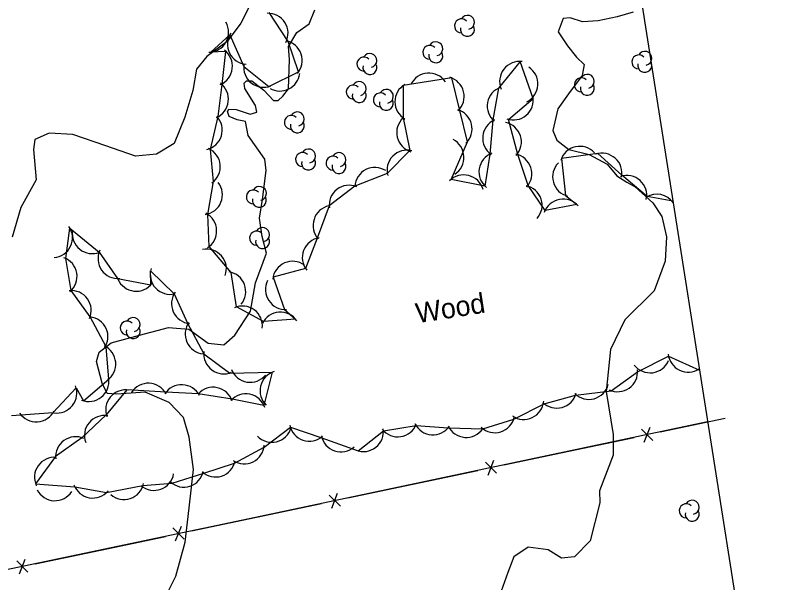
# Model space of a CAD drawing. Extents: x 643342 to 646936, y 5873857 to 5876103.
# Drawn here: x 646052.2 to 646165.6, y 5875826 to 5875911.3 of the extents above; entities that cross this region are included whole.
import ezdxf

# ---------------------------------------------------------------- set-up
doc = ezdxf.new("R2010")
doc.units = 0
for name, color, linetype in [('Niveau 1', 7, 'Continuous'), ('Niveau 2', 7, 'Continuous'), ('Niveau 37', 7, 'Continuous'), ('Niveau 44', 7, 'Continuous'), ('Niveau 60', 7, 'Continuous')]:
    doc.layers.add(name, color=color, linetype=linetype)

msp = doc.modelspace()

# ---------------------------------------------------------------- linework, layer by layer
at = {"layer": 'Niveau 1'}
msp.add_lwpolyline([(646145.05, 5875911.76), (646142.69, 5875911.05), (646139.79, 5875910.45), (646137.48, 5875910.32), (646135.61, 5875910.94), (646134.57, 5875910.83), (646133.81, 5875908.83), (646135.22, 5875906.72), (646136.57, 5875905.02), (646137.69, 5875903.92), (646137.41, 5875902.27), (646135.34, 5875899.5), (646133.74, 5875897.24), (646133.01, 5875893.98), (646133.58, 5875892.53), (646135.43, 5875891.16), (646138.48, 5875890.39), (646141.15, 5875888.93), (646142.63, 5875887.18), (646144.13, 5875886.23), (646145.37, 5875885.55), (646148.04, 5875883.11), (646149.38, 5875881.05), (646150.08, 5875878), (646149.86, 5875874.38), (646148.21, 5875869.91), (646143.82, 5875865.56), (646141.66, 5875861.1), (646141.04, 5875854.77), (646142.07, 5875848.32), (646142.08, 5875845.19), (646140.01, 5875839.87), (646140.04, 5875838.07), (646138.6, 5875832.34), (646136.26, 5875829.95), (646134.3, 5875829.74), (646132.3, 5875830.98), (646129.28, 5875831.41), (646127.12, 5875829.96), (646126.22, 5875827.6), (646125.26, 5875824.77)], dxfattribs=at)
at = {"layer": 'Niveau 2'}
for points in [[(646088.27, 5875914.43), (646086.13, 5875910.14), (646084.06, 5875907.36), (646080.99, 5875905.12), (646079.45, 5875903.21), (646078.88, 5875900.02), (646077.71, 5875896), (646076.11, 5875892.05), (646073.44, 5875890.43), (646070.26, 5875890.15), (646065.82, 5875891.71), (646060.85, 5875893.4), (646057.32, 5875893.6), (646055.16, 5875892.62), (646054.98, 5875891.15), (646055.37, 5875886.6), (646053.05, 5875882.4), (646051.74, 5875877.96)], [(646085.2, 5875863.26), (646087.59, 5875866.83), (646088.33, 5875871.09), (646089.98, 5875875.56), (646089.34, 5875878.05), (646088.91, 5875880.84), (646089.35, 5875883.62), (646089.91, 5875887.97), (646089.71, 5875889.69), (646087.21, 5875893.26), (646086.82, 5875895.36), (646085.54, 5875895.61), (646084.35, 5875896.09), (646084.12, 5875896.85), (646084.32, 5875897.19), (646085.43, 5875897.13), (646087.54, 5875896.46), (646088.5, 5875896.73), (646088.33, 5875897.73), (646086.7, 5875900.28), (646086.61, 5875901.11), (646086.98, 5875901.44), (646087.79, 5875901.44), (646089.55, 5875900.03), (646091.01, 5875898.51), (646091.74, 5875898.5), (646092.45, 5875899.15), (646093.29, 5875900.26), (646093.43, 5875904.65), (646093.26, 5875906.61), (646094.54, 5875908.71), (646096.37, 5875910.01), (646097.23, 5875912.13)], [(646074.6, 5875823.55), (646076.36, 5875827.05), (646077.77, 5875832.14), (646078.35, 5875837.32), (646078.98, 5875843.08), (646078.37, 5875847.9), (646077.51, 5875850.89), (646075.33, 5875853.1), (646071.72, 5875854.69), (646067.5, 5875854.36), (646066.03, 5875854.49), (646065.27, 5875856.04), (646064.44, 5875859.26), (646064.8, 5875860.69), (646066.62, 5875862.11), (646070.86, 5875863.25), (646075.22, 5875864.41), (646078.28, 5875864.16), (646081.2, 5875862.03), (646083.56, 5875861.81), (646085.2, 5875863.26)]]:
    msp.add_lwpolyline(points, dxfattribs=at)
at = {"layer": 'Niveau 37'}
for points in [[(646156.26, 5875850.21), (646086.41, 5875835.45), (645993.12, 5875815.85), (645903.06, 5875796.81), (645819.6, 5875779.21), (645815.58, 5875797.71), (645725.88, 5875779.09), (645656.81, 5875764.27)], [(646149.12, 5875848.7), (646158.9, 5875850.76)], [(646146.33, 5875849.13), (646148.02, 5875847.44)], [(646146.75, 5875847.18), (646147.61, 5875849.4)], [(646135.43, 5875845.81), (646145.21, 5875847.87)], [(646125.65, 5875843.74), (646135.43, 5875845.81)], [(646122.86, 5875844.17), (646124.55, 5875842.49)], [(646123.28, 5875842.22), (646124.13, 5875844.44)], [(646111.96, 5875840.85), (646121.74, 5875842.91)], [(646102.18, 5875838.78), (646111.96, 5875840.85)], [(646099.39, 5875839.22), (646101.07, 5875837.53)], [(646099.8, 5875837.26), (646100.66, 5875839.48)], [(646088.48, 5875835.89), (646098.26, 5875837.96)], [(646078.7, 5875833.83), (646088.48, 5875835.89)], [(646075.91, 5875834.27), (646077.6, 5875832.58)], [(646076.32, 5875832.32), (646077.18, 5875834.54)], [(646065, 5875830.96), (646074.79, 5875833.01)], [(646055.22, 5875828.9), (646065, 5875830.96)], [(646052.43, 5875829.33), (646054.11, 5875827.65)], [(646052.84, 5875827.38), (646053.7, 5875829.6)]]:
    msp.add_lwpolyline(points, dxfattribs=at)
at = {"layer": 'Niveau 44'}
for points in [[(646081.55, 5875891.15), (646082.71, 5875896.07), (646083.29, 5875900.89), (646083.88, 5875905.85), (646081.6, 5875905.77), (646084.45, 5875908.35), (646086.55, 5875903.63), (646090.34, 5875900.6), (646094.8, 5875902.79), (646093.21, 5875907.37), (646090.35, 5875911.73)], [(646151.05, 5875883.35), (646147.18, 5875884.05), (646143.37, 5875887.28), (646139.76, 5875890.52), (646134.3, 5875889.79), (646134.92, 5875884.22), (646136.6, 5875882.88), (646131.84, 5875881.97), (646129.27, 5875885.75), (646127.76, 5875890.36), (646126.36, 5875895.66), (646130.06, 5875898.81), (646128.09, 5875904.37), (646124.84, 5875900.36), (646123.98, 5875895.59), (646123.53, 5875890.45), (646122.79, 5875885.65), (646117.7, 5875886.63), (646120.16, 5875892.31), (646119, 5875897.02), (646117.81, 5875901.88), (646110.5, 5875900.73), (646110.51, 5875895.88), (646111.51, 5875891.01), (646108.12, 5875887.54), (646103.23, 5875885.65), (646099.39, 5875882.68), (646097.58, 5875877.8), (646095.83, 5875873.28), (646090.95, 5875871.98), (646092.69, 5875867.11), (646094.35, 5875865.65), (646089.51, 5875865.28), (646085.45, 5875867.48), (646084.64, 5875872.68), (646081.35, 5875876.54), (646081.14, 5875881.39), (646082.02, 5875886.32), (646081.55, 5875891.15)], [(646065.88, 5875861.48), (646063.48, 5875866.01), (646060.63, 5875869.94), (646059.82, 5875874.76), (646060.44, 5875879.32), (646064.81, 5875875.72), (646067.6, 5875871.75), (646072.6, 5875870.81), (646072.56, 5875872.92), (646076.1, 5875869.46), (646078.09, 5875865.04), (646080.54, 5875860.45), (646084.44, 5875857.55), (646090.84, 5875857.67), (646089.59, 5875852.67), (646084.83, 5875853.63), (646079.72, 5875854.44), (646074.87, 5875854.66), (646068.99, 5875855.01), (646065.89, 5875851.28), (646062.22, 5875847.83), (646058.28, 5875844.99), (646055.26, 5875840.92), (646061.16, 5875840.44), (646065.94, 5875839.62), (646071.4, 5875840.63), (646075.78, 5875840.99), (646080.54, 5875842.51), (646085.16, 5875844), (646089.61, 5875846.41), (646093.56, 5875849.42), (646098.16, 5875847.86), (646103.73, 5875845.86), (646107.56, 5875848.86), (646112.44, 5875849.68), (646117.28, 5875849.32), (646122.48, 5875849.19), (646127.12, 5875850.61), (646131.72, 5875852.93), (646136.4, 5875854.21), (646141.78, 5875854.9), (646145.74, 5875857.71), (646150.39, 5875860.09), (646155.04, 5875857.98)], [(646051.64, 5875851.18), (646057.9, 5875851.62), (646061.36, 5875855.33), (646062.48, 5875853.39), (646066.27, 5875856.64), (646065.88, 5875861.48)]]:
    msp.add_lwpolyline(points, dxfattribs=at)
for centre, radius, start, end in [((646090.21, 5875908.6), 3, 332.4766, 92.4545), ((646090.21, 5875908.6), 3, 332.4766, 92.4545), ((646090.21, 5875908.6), 3, 332.4766, 92.4545), ((646081.28, 5875908.75), 3, 270.0079, 29.9859), ((646081.28, 5875908.75), 3, 270.0079, 29.9859), ((646081.28, 5875908.75), 3, 270.0079, 29.9859), ((646119.27, 5875909.71), 1.05, 44.1154, 269.804), ((646120.17, 5875910.24), 1.05, 282.2692, 149.7263), ((646120.17, 5875909.19), 1.05, 166.9369, 29.6212), ((646087.1, 5875906.94), 3, 146.088, 266.0659), ((646087.1, 5875906.94), 3, 146.088, 266.0659), ((646087.1, 5875906.94), 3, 146.088, 266.0659), ((646092.34, 5875904.5), 3, 319.0608, 79.0388), ((646092.34, 5875904.5), 3, 319.0608, 79.0388), ((646092.34, 5875904.5), 3, 319.0608, 79.0388), ((646115.41, 5875906.27), 1.05, 282.2692, 149.7263), ((646081.85, 5875903.65), 3, 293.1988, 53.1768), ((646081.85, 5875903.65), 3, 293.1988, 53.1768), ((646081.85, 5875903.65), 3, 293.1988, 53.1768), ((646114.51, 5875905.74), 1.05, 44.1154, 269.804), ((646115.41, 5875905.22), 1.05, 166.9369, 29.6212), ((646146.82, 5875904.83), 1.05, 282.2692, 149.7263), ((646104.61, 5875903.98), 1.05, 44.1154, 269.804), ((646105.51, 5875904.51), 1.05, 282.2692, 149.7263), ((646145.92, 5875904.3), 1.05, 44.1154, 269.804), ((646089.54, 5875903.49), 3, 171.3828, 291.3608), ((646089.54, 5875903.49), 3, 171.3828, 291.3608), ((646089.54, 5875903.49), 3, 171.3828, 291.3608), ((646105.51, 5875903.46), 1.05, 166.9369, 29.6212), ((646128.01, 5875901.37), 3, 82.4477, 202.4256), ((646128.01, 5875901.37), 3, 82.4477, 202.4256), ((646128.01, 5875901.37), 3, 82.4477, 202.4256), ((646127.75, 5875900.98), 3, 296.8928, 56.8707), ((646127.75, 5875900.98), 3, 296.8928, 56.8707), ((646127.75, 5875900.98), 3, 296.8928, 56.8707), ((646146.82, 5875903.78), 1.05, 166.9369, 29.6212), ((646091.99, 5875902.92), 3, 240.174, 352.7321), ((646091.99, 5875902.92), 3, 240.174, 352.7321), ((646091.99, 5875902.92), 3, 240.174, 352.7321), ((646114.38, 5875899.61), 3, 34.5725, 154.5504), ((646114.38, 5875899.61), 3, 34.5725, 154.5504), ((646114.38, 5875899.61), 3, 34.5725, 154.5504), ((646138.18, 5875901.38), 1.05, 282.2692, 149.7263), ((646103.91, 5875900.3), 1.05, 282.2692, 149.7263), ((646116.68, 5875899.1), 3, 313.8019, 73.7799), ((646116.68, 5875899.1), 3, 313.8019, 73.7799), ((646116.68, 5875899.1), 3, 313.8019, 73.7799), ((646137.28, 5875900.85), 1.05, 44.1154, 269.804), ((646081.25, 5875898.69), 3, 293.1988, 53.1768), ((646081.25, 5875898.69), 3, 293.1988, 53.1768), ((646081.25, 5875898.69), 3, 293.1988, 53.1768), ((646103.01, 5875899.77), 1.05, 44.1154, 269.804), ((646107.98, 5875899.12), 1.05, 282.2692, 149.7263), ((646112.27, 5875898.31), 3, 120.1625, 240.1404), ((646112.27, 5875898.31), 3, 120.1625, 240.1404), ((646112.27, 5875898.31), 3, 120.1625, 240.1404), ((646126.14, 5875897.66), 3, 109.7542, 229.7322), ((646126.14, 5875897.66), 3, 109.7542, 229.7322), ((646126.14, 5875897.66), 3, 109.7542, 229.7322), ((646138.18, 5875900.33), 1.05, 166.9369, 29.6212), ((646103.91, 5875899.25), 1.05, 166.9369, 29.6212), ((646107.08, 5875898.59), 1.05, 44.1154, 269.804), ((646127.07, 5875898.57), 3, 250.4288, 10.4067), ((646127.07, 5875898.57), 3, 250.4288, 10.4067), ((646127.07, 5875898.57), 3, 250.4288, 10.4067), ((646107.98, 5875898.07), 1.05, 166.9369, 29.6212), ((646094.6, 5875895.74), 1.05, 282.2692, 149.7263), ((646117.87, 5875894.24), 3, 313.8019, 73.7799), ((646117.87, 5875894.24), 3, 313.8019, 73.7799), ((646117.87, 5875894.24), 3, 313.8019, 73.7799), ((646080.32, 5875894.06), 3, 282.8695, 42.8475), ((646080.32, 5875894.06), 3, 282.8695, 42.8475), ((646080.32, 5875894.06), 3, 282.8695, 42.8475), ((646093.7, 5875895.21), 1.05, 44.1154, 269.804), ((646112.54, 5875893.68), 3, 133.2508, 253.2288), ((646112.54, 5875893.68), 3, 133.2508, 253.2288), ((646112.54, 5875893.68), 3, 133.2508, 253.2288), ((646125.46, 5875892.84), 3, 114.5403, 234.5182), ((646125.46, 5875892.84), 3, 114.5403, 234.5182), ((646125.46, 5875892.84), 3, 114.5403, 234.5182), ((646094.6, 5875894.69), 1.05, 166.9369, 29.6212), ((646125.28, 5875892.26), 3, 318.1154, 78.0934), ((646125.28, 5875892.26), 3, 318.1154, 78.0934), ((646125.28, 5875892.26), 3, 318.1154, 78.0934), ((646116.64, 5875889.96), 3, 302.706, 62.6839), ((646116.64, 5875889.96), 3, 302.706, 62.6839), ((646116.64, 5875889.96), 3, 302.706, 62.6839), ((646080.03, 5875888.56), 3, 305.6295, 65.6075), ((646080.03, 5875888.56), 3, 305.6295, 65.6075), ((646080.03, 5875888.56), 3, 305.6295, 65.6075), ((646096.28, 5875890.16), 1.05, 282.2692, 149.7263), ((646111.08, 5875888.04), 3, 75.6462, 195.6242), ((646111.08, 5875888.04), 3, 75.6462, 195.6242), ((646111.08, 5875888.04), 3, 75.6462, 195.6242), ((646137.06, 5875888.61), 3, 42.7727, 162.7507), ((646137.06, 5875888.61), 3, 42.7727, 162.7507), ((646137.06, 5875888.61), 3, 42.7727, 162.7507), ((646095.38, 5875889.63), 1.05, 44.1154, 269.804), ((646099.96, 5875889.09), 1.05, 44.1154, 269.804), ((646100.86, 5875889.62), 1.05, 282.2692, 149.7263), ((646124.9, 5875887.78), 3, 111.2085, 231.1865), ((646124.9, 5875887.78), 3, 111.2085, 231.1865), ((646124.9, 5875887.78), 3, 111.2085, 231.1865), ((646126.84, 5875887.5), 3, 318.1154, 78.0934), ((646126.84, 5875887.5), 3, 318.1154, 78.0934), ((646126.84, 5875887.5), 3, 318.1154, 78.0934), ((646140.39, 5875887.58), 3, 348.1334, 108.1113), ((646140.39, 5875887.58), 3, 348.1334, 108.1113), ((646140.39, 5875887.58), 3, 348.1334, 108.1113), ((646096.28, 5875889.11), 1.05, 166.9369, 29.6212), ((646100.86, 5875888.57), 1.05, 166.9369, 29.6212), ((646135.97, 5875887.03), 3, 135.4414, 255.4193), ((646135.97, 5875887.03), 3, 135.4414, 255.4193), ((646135.97, 5875887.03), 3, 135.4414, 255.4193), ((646106.26, 5875885.44), 3, 57.1208, 177.0987), ((646106.26, 5875885.44), 3, 57.1208, 177.0987), ((646106.26, 5875885.44), 3, 57.1208, 177.0987), ((646119.62, 5875884.32), 3, 15.6308, 135.6087), ((646119.62, 5875884.32), 3, 15.6308, 135.6087), ((646119.62, 5875884.32), 3, 15.6308, 135.6087), ((646144.11, 5875884.25), 3, 348.1334, 108.1113), ((646144.11, 5875884.25), 3, 348.1334, 108.1113), ((646144.11, 5875884.25), 3, 348.1334, 108.1113), ((646080.35, 5875884.34), 3, 277.7209, 37.6988), ((646080.35, 5875884.34), 3, 277.7209, 37.6988), ((646080.35, 5875884.34), 3, 277.7209, 37.6988), ((646088.9, 5875884.54), 1.05, 282.2692, 149.7263), ((646102.39, 5875882.77), 3, 67.7995, 187.7774), ((646102.39, 5875882.77), 3, 67.7995, 187.7774), ((646102.39, 5875882.77), 3, 67.7995, 187.7774), ((646128.39, 5875882.75), 3, 318.1154, 78.0934), ((646128.39, 5875882.75), 3, 318.1154, 78.0934), ((646128.39, 5875882.75), 3, 318.1154, 78.0934), ((646088, 5875884.01), 1.05, 44.1154, 269.804), ((646148.61, 5875881.42), 3, 34.6591, 121.0715), ((646148.61, 5875881.42), 3, 34.6591, 121.0715), ((646148.61, 5875881.42), 3, 34.6591, 121.0715), ((646088.9, 5875883.49), 1.05, 166.9369, 29.6212), ((646134.55, 5875880.69), 3, 40.83, 160.808), ((646134.55, 5875880.69), 3, 40.83, 160.808), ((646134.55, 5875880.69), 3, 40.83, 160.808), ((646099.97, 5875879.73), 3, 102.3053, 222.2832), ((646099.97, 5875879.73), 3, 102.3053, 222.2832), ((646099.97, 5875879.73), 3, 102.3053, 222.2832), ((646079.48, 5875878.89), 3, 302.4945, 62.4724), ((646079.48, 5875878.89), 3, 302.4945, 62.4724), ((646079.48, 5875878.89), 3, 302.4945, 62.4724), ((646057.81, 5875877.88), 3, 274.6861, 34.6641), ((646057.81, 5875877.88), 3, 274.6861, 34.6641), ((646057.81, 5875877.88), 3, 274.6861, 34.6641), ((646063.78, 5875878.49), 3, 171.3626, 291.3405), ((646063.78, 5875878.49), 3, 171.3626, 291.3405), ((646063.78, 5875878.49), 3, 171.3626, 291.3405), ((646088.47, 5875877.82), 1.05, 44.1154, 269.804), ((646089.37, 5875878.35), 1.05, 282.2692, 149.7263), ((646089.37, 5875877.3), 1.05, 166.9369, 29.6212), ((646098.35, 5875874.9), 3, 98.8011, 218.779), ((646098.35, 5875874.9), 3, 98.8011, 218.779), ((646098.35, 5875874.9), 3, 98.8011, 218.779), ((646067.65, 5875874.75), 3, 155.0723, 275.0502), ((646067.65, 5875874.75), 3, 155.0723, 275.0502), ((646067.65, 5875874.75), 3, 155.0723, 275.0502), ((646080.94, 5875873.18), 3, 340.8795, 100.8575), ((646080.94, 5875873.18), 3, 340.8795, 100.8575), ((646080.94, 5875873.18), 3, 340.8795, 100.8575), ((646058.5, 5875872.06), 3, 310.0097, 69.9876), ((646058.5, 5875872.06), 3, 310.0097, 69.9876), ((646058.5, 5875872.06), 3, 310.0097, 69.9876), ((646093.88, 5875871.34), 3, 53.5957, 173.5737), ((646093.88, 5875871.34), 3, 53.5957, 173.5737), ((646093.88, 5875871.34), 3, 53.5957, 173.5737), ((646075.5, 5875872.37), 3, 163.2888, 283.2668), ((646075.5, 5875872.37), 3, 163.2888, 283.2668), ((646075.5, 5875872.37), 3, 163.2888, 283.2668), ((646083.85, 5875869.79), 3, 320.5496, 80.5276), ((646083.85, 5875869.79), 3, 320.5496, 80.5276), ((646083.85, 5875869.79), 3, 320.5496, 80.5276), ((646070.4, 5875872.84), 3, 203.3277, 323.3056), ((646070.4, 5875872.84), 3, 203.3277, 323.3056), ((646070.4, 5875872.84), 3, 203.3277, 323.3056), ((646092.8, 5875870.11), 3, 153.8291, 273.8071), ((646092.8, 5875870.11), 3, 153.8291, 273.8071), ((646092.8, 5875870.11), 3, 153.8291, 273.8071), ((646060.63, 5875866.94), 3, 336.0471, 96.025), ((646060.63, 5875866.94), 3, 336.0471, 96.025), ((646060.63, 5875866.94), 3, 336.0471, 96.025), ((646078.7, 5875867.97), 3, 144.2154, 264.1934), ((646078.7, 5875867.97), 3, 144.2154, 264.1934), ((646078.7, 5875867.97), 3, 144.2154, 264.1934), ((646086.36, 5875864.62), 3, 353.6397, 113.6177), ((646086.36, 5875864.62), 3, 353.6397, 113.6177), ((646086.36, 5875864.62), 3, 353.6397, 113.6177), ((646092.06, 5875863.71), 3, 34.3976, 154.3756), ((646092.06, 5875863.71), 3, 34.3976, 154.3756), ((646092.06, 5875863.71), 3, 34.3976, 154.3756), ((646063.14, 5875863), 3, 324.3088, 84.2868), ((646063.14, 5875863), 3, 324.3088, 84.2868), ((646063.14, 5875863), 3, 324.3088, 84.2868), ((646069.03, 5875864.31), 1.05, 44.1154, 269.804), ((646069.93, 5875864.84), 1.05, 282.2692, 149.7263), ((646080.75, 5875863.41), 3, 144.2154, 264.1934), ((646080.75, 5875863.41), 3, 144.2154, 264.1934), ((646080.75, 5875863.41), 3, 144.2154, 264.1934), ((646069.93, 5875863.79), 1.05, 166.9369, 29.6212), ((646064.32, 5875858.92), 3, 304.655, 64.6329), ((646064.32, 5875858.92), 3, 304.655, 64.6329), ((646064.32, 5875858.92), 3, 304.655, 64.6329), ((646083.54, 5875860.42), 3, 173.322, 293.3), ((646083.54, 5875860.42), 3, 173.322, 293.3), ((646083.54, 5875860.42), 3, 173.322, 293.3), ((646153.33, 5875860.69), 3, 185.6127, 303.8536), ((646153.33, 5875860.69), 3, 185.6127, 303.8536), ((646153.33, 5875860.69), 3, 185.6127, 303.8536), ((646147.62, 5875860.58), 3, 217.4076, 337.3855), ((646147.62, 5875860.58), 3, 217.4076, 337.3855), ((646147.62, 5875860.58), 3, 217.4076, 337.3855), ((646087.52, 5875859.16), 3, 200.5538, 320.5317), ((646087.52, 5875859.16), 3, 200.5538, 320.5317), ((646087.52, 5875859.16), 3, 200.5538, 320.5317), ((646092, 5875854.9), 3, 106.6117, 226.5896), ((646092, 5875854.9), 3, 106.6117, 226.5896), ((646092, 5875854.9), 3, 106.6117, 226.5896), ((646142.74, 5875857.74), 3, 245.3304, 5.3083), ((646142.74, 5875857.74), 3, 245.3304, 5.3083), ((646142.74, 5875857.74), 3, 245.3304, 5.3083), ((646063.28, 5875856.28), 3, 248.4014, 8.3794), ((646063.28, 5875856.28), 3, 248.4014, 8.3794), ((646063.28, 5875856.28), 3, 248.4014, 8.3794), ((646072.22, 5875853.02), 3, 27.3635, 147.3415), ((646072.22, 5875853.02), 3, 27.3635, 147.3415), ((646072.22, 5875853.02), 3, 27.3635, 147.3415), ((646138.42, 5875856.59), 3, 225.2805, 345.2584), ((646138.42, 5875856.59), 3, 225.2805, 345.2584), ((646138.42, 5875856.59), 3, 225.2805, 345.2584), ((646058.47, 5875854.54), 3, 261.2038, 21.1817), ((646058.47, 5875854.54), 3, 261.2038, 21.1817), ((646058.47, 5875854.54), 3, 261.2038, 21.1817), ((646068.8, 5875852.02), 3, 80.3721, 200.35), ((646068.8, 5875852.02), 3, 80.3721, 200.35), ((646068.8, 5875852.02), 3, 80.3721, 200.35), ((646077.22, 5875852.79), 3, 27.3635, 147.3415), ((646077.22, 5875852.79), 3, 27.3635, 147.3415), ((646077.22, 5875852.79), 3, 27.3635, 147.3415), ((646081.96, 5875852.41), 3, 18.5867, 138.5646), ((646081.96, 5875852.41), 3, 18.5867, 138.5646), ((646081.96, 5875852.41), 3, 18.5867, 138.5646), ((646086.86, 5875851.42), 3, 18.5867, 138.5646), ((646086.86, 5875851.42), 3, 18.5867, 138.5646), ((646086.86, 5875851.42), 3, 18.5867, 138.5646), ((646133.6, 5875855.28), 3, 225.2805, 345.2584), ((646133.6, 5875855.28), 3, 225.2805, 345.2584), ((646133.6, 5875855.28), 3, 225.2805, 345.2584), ((646128.64, 5875853.57), 3, 235.1812, 355.1591), ((646128.64, 5875853.57), 3, 235.1812, 355.1591), ((646128.64, 5875853.57), 3, 235.1812, 355.1591), ((646055.36, 5875853.21), 3, 213.7941, 333.772), ((646055.36, 5875853.21), 3, 213.7941, 333.772), ((646055.36, 5875853.21), 3, 213.7941, 333.772), ((646065.61, 5875848.17), 3, 80.3721, 200.35), ((646065.61, 5875848.17), 3, 80.3721, 200.35), ((646065.61, 5875848.17), 3, 80.3721, 200.35), ((646124.29, 5875851.59), 3, 227.0242, 347.0022), ((646124.29, 5875851.59), 3, 227.0242, 347.0022), ((646124.29, 5875851.59), 3, 227.0242, 347.0022), ((646090.77, 5875850.15), 3, 223.6626, 343.6405), ((646090.77, 5875850.15), 3, 223.6626, 343.6405), ((646090.77, 5875850.15), 3, 223.6626, 343.6405), ((646096.42, 5875850.31), 3, 191.2445, 311.2225), ((646096.42, 5875850.31), 3, 191.2445, 311.2225), ((646096.42, 5875850.31), 3, 191.2445, 311.2225), ((646104.55, 5875848.75), 3, 248.1466, 8.1245), ((646104.55, 5875848.75), 3, 248.1466, 8.1245), ((646104.55, 5875848.75), 3, 248.1466, 8.1245), ((646109.7, 5875850.97), 3, 218.5104, 338.4884), ((646109.7, 5875850.97), 3, 218.5104, 338.4884), ((646109.7, 5875850.97), 3, 218.5104, 338.4884), ((646114.99, 5875851.26), 3, 205.6805, 325.6584), ((646114.99, 5875851.26), 3, 205.6805, 325.6584), ((646114.99, 5875851.26), 3, 205.6805, 325.6584), ((646119.98, 5875850.88), 3, 205.6805, 325.6584), ((646119.98, 5875850.88), 3, 205.6805, 325.6584), ((646119.98, 5875850.88), 3, 205.6805, 325.6584), ((646061.28, 5875844.98), 3, 65.7535, 185.7314), ((646061.28, 5875844.98), 3, 65.7535, 185.7314), ((646061.28, 5875844.98), 3, 65.7535, 185.7314), ((646101.16, 5875848.7), 3, 191.2445, 311.2225), ((646101.16, 5875848.7), 3, 191.2445, 311.2225), ((646101.16, 5875848.7), 3, 191.2445, 311.2225), ((646086.65, 5875846.92), 3, 236.1797, 356.1577), ((646086.65, 5875846.92), 3, 236.1797, 356.1577), ((646086.65, 5875846.92), 3, 236.1797, 356.1577), ((646058.1, 5875841.89), 3, 84.8849, 204.8629), ((646058.1, 5875841.89), 3, 84.8849, 204.8629), ((646058.1, 5875841.89), 3, 84.8849, 204.8629), ((646082.31, 5875844.93), 3, 227.7941, 347.7721), ((646082.31, 5875844.93), 3, 227.7941, 347.7721), ((646082.31, 5875844.93), 3, 227.7941, 347.7721), ((646073.06, 5875842.92), 3, 230.079, 350.0569), ((646073.06, 5875842.92), 3, 230.079, 350.0569), ((646073.06, 5875842.92), 3, 230.079, 350.0569), ((646077.55, 5875843.41), 3, 227.7941, 347.7721), ((646077.55, 5875843.41), 3, 227.7941, 347.7721), ((646077.55, 5875843.41), 3, 227.7941, 347.7721), ((646058.18, 5875841.37), 3, 207.1065, 327.0845), ((646058.18, 5875841.37), 3, 207.1065, 327.0845), ((646058.18, 5875841.37), 3, 207.1065, 327.0845), ((646063.85, 5875841.77), 3, 200.2276, 320.2056), ((646063.85, 5875841.77), 3, 200.2276, 320.2056), ((646063.85, 5875841.77), 3, 200.2276, 320.2056), ((646068.54, 5875841.53), 3, 228.5361, 348.5141), ((646068.54, 5875841.53), 3, 228.5361, 348.5141), ((646068.54, 5875841.53), 3, 228.5361, 348.5141), ((646153.04, 5875836.85), 1.05, 44.1154, 269.804), ((646153.94, 5875837.38), 1.05, 282.2692, 149.7263), ((646153.94, 5875836.33), 1.05, 166.9369, 29.6212)]:
    msp.add_arc(centre, radius, start, end, dxfattribs=at)
at = {"layer": 'Niveau 60'}
msp.add_lwpolyline([(643367.26, 5875561.52), (646133.22, 5875996.67), (646397.42, 5874317.29), (643631.46, 5873882.15)], close=True, dxfattribs=at)

# ---------------------------------------------------------------- texts
at = {"layer": 'Niveau 44'}
msp.add_text('Wood', height=3, rotation=8.9405, dxfattribs=at).set_placement((646112.65, 5875865.03))

doc.saveas('drawing.dxf')
